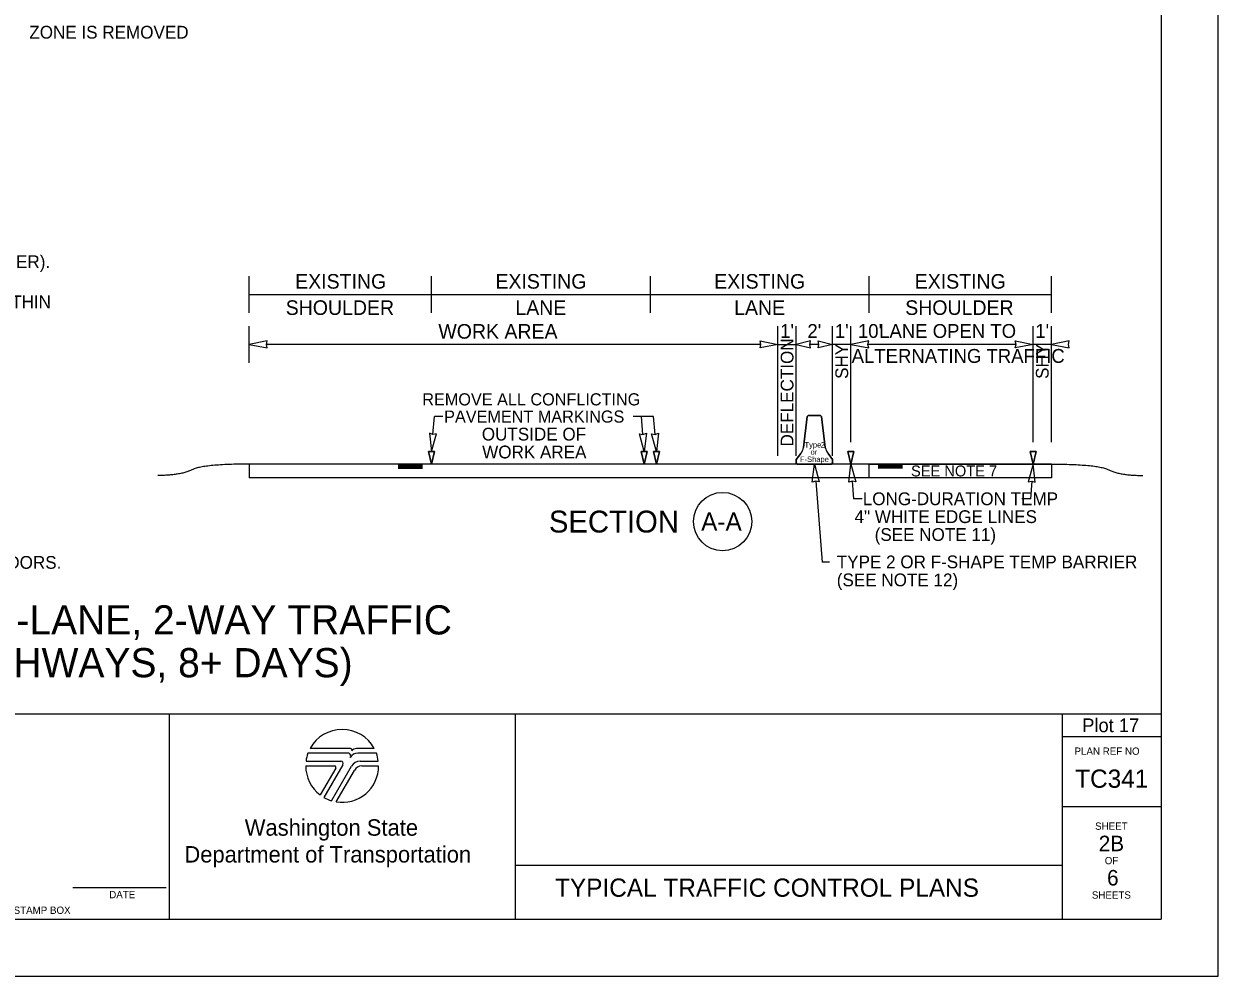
# Model space of a CAD drawing. Extents: x 99977 to 100176, y 99905 to 100011.
# Drawn here: x 100129.51 to 100136.06, y 99969.69 to 99974.91 of the extents above; entities that cross this region are included whole.
import ezdxf

# ---------------------------------------------------------------- set-up
doc = ezdxf.new("R2010")
doc.units = 0
for name, color, linetype in [('SH_DE_DetailHeading1Text', 7, 'Continuous'), ('SH_GI_GeneralNotesBodyText', 7, 'Continuous'), ('SH_GI_PlotLimits', 7, 'Continuous'), ('SH_GI_SheetBorder', 7, 'Continuous'), ('SH_GI_SheetLocationText', 7, 'Continuous'), ('SH_GI_SheetTextInCells', 7, 'Continuous'), ('SH_GI_TitleBlockText', 7, 'Continuous'), ('SH_GI_WSDOTLogo', 7, 'Continuous'), ('TR_WZ_BarrierDoubleFaceElev', 7, 'Continuous'), ('TR_WZ_WorkZoneDetails', 7, 'Continuous'), ('TR_WZ_WorkZoneTextCurrent', 7, 'Continuous')]:
    doc.layers.add(name, color=color, linetype=linetype)

msp = doc.modelspace()

# ---------------------------------------------------------------- linework, layer by layer
at = {"layer": 'SH_GI_PlotLimits'}
msp.add_lwpolyline([(100119.0625, 99969.6875), (100136.0625, 99969.6875), (100136.0625, 99980.6875), (100119.0625, 99980.6875)], close=True, dxfattribs=at)
at = {"layer": 'SH_GI_SheetBorder'}
for p, q in [((100135.75, 99980.375), (100135.75, 99970)), ((100120, 99971.1259), (100135.75, 99971.1259)), ((100130.3089, 99971.1259), (100130.3089, 99970)), ((100132.2055, 99971.1259), (100132.2055, 99970)), ((100135.2079, 99971.1259), (100135.2079, 99970)), ((100135.2079, 99971.0008), (100135.75, 99971.0008)), ((100135.2079, 99970.6176), (100135.75, 99970.6176)), ((100132.2055, 99970.2955), (100135.2079, 99970.2955)), ((100129.7797, 99970.1733), (100130.2914, 99970.1733)), ((100120, 99970), (100135.75, 99970))]:
    msp.add_line(p, q, dxfattribs=at)
at = {"layer": 'SH_GI_WSDOTLogo'}
for p, q in [((100131.2894, 99970.9094), (100131.0697, 99970.9094)), ((100131.303, 99970.9354), (100131.0815, 99970.9354)), ((100131.433, 99970.9354), (100131.3351, 99970.9354)), ((100131.343, 99970.9094), (100131.3429, 99970.9094)), ((100131.4448, 99970.9094), (100131.343, 99970.9094)), ((100131.0572, 99970.84), (100131.2148, 99970.84)), ((100131.059, 99970.8661), (100131.2496, 99970.8661)), ((100131.222, 99970.8277), (100131.1364, 99970.6807)), ((100131.261, 99970.8464), (100131.1567, 99970.6672)), ((100131.1989, 99970.6487), (100131.3089, 99970.839)), ((100131.3558, 99970.8661), (100131.4555, 99970.8661)), ((100131.3655, 99970.8394), (100131.4572, 99970.8394)), ((100131.2244, 99970.6428), (100131.3242, 99970.8156))]:
    msp.add_line(p, q, dxfattribs=at)
for centre, radius, start, end in [((100131.2572, 99970.84), 0.2, 28.47865, 151.53204), ((100131.2572, 99970.84), 0.2, 159.69598, 172.50569), ((100131.2894, 99970.8946), 0.0148, 327.8418, 89.99855), ((100131.3429, 99970.861), 0.0484, 89.99529, 147.82376), ((100131.303, 99970.9263), 0.00903, 329.87418, 90.00328), ((100131.3352, 99970.9066), 0.0287, 90.00721, 148.16763), ((100131.2572, 99970.84), 0.2, 7.49431, 20.29406), ((100131.2572, 99970.84), 0.2, 179.99864, 232.84327), ((100131.2149, 99970.8318), 0.0082, 329.74356, 90), ((100131.2572, 99970.84), 0.2, 260.54554, 359.80857), ((100131.2497, 99970.853), 0.0131, 329.76834, 90), ((100131.3558, 99970.8119), 0.0542, 90, 149.99738), ((100131.3654, 99970.7918), 0.0476, 90, 150.05432), ((100131.2572, 99970.84), 0.2, 239.79292, 253.0448)]:
    msp.add_arc(centre, radius, start, end, dxfattribs=at)
at = {"layer": 'TR_WZ_BarrierDoubleFaceElev'}
for p, q in [((100133.7885, 99972.586), (100133.8083, 99972.7548)), ((100133.8083, 99972.7548), (100133.7885, 99972.586)), ((100133.8083, 99972.7548), (100133.8145, 99972.761)), ((100133.8145, 99972.761), (100133.8083, 99972.7548)), ((100133.8145, 99972.761), (100133.8812, 99972.761)), ((100133.8812, 99972.761), (100133.8145, 99972.761)), ((100133.8812, 99972.761), (100133.8875, 99972.7548)), ((100133.8875, 99972.7548), (100133.8812, 99972.761)), ((100133.8875, 99972.7548), (100133.9073, 99972.586)), ((100133.9073, 99972.586), (100133.8875, 99972.7548)), ((100133.7479, 99972.5194), (100133.7729, 99972.5527)), ((100133.7729, 99972.5527), (100133.7479, 99972.5194)), ((100133.9229, 99972.5527), (100133.9479, 99972.5194)), ((100133.9479, 99972.5194), (100133.9229, 99972.5527)), ((100133.7479, 99972.5006), (100133.7479, 99972.5194)), ((100133.7479, 99972.5194), (100133.7479, 99972.5006)), ((100133.7541, 99972.4944), (100133.7479, 99972.5006)), ((100133.7479, 99972.5006), (100133.7541, 99972.4944)), ((100133.9416, 99972.4944), (100133.7541, 99972.4944)), ((100133.7541, 99972.4944), (100133.9416, 99972.4944)), ((100133.9479, 99972.5006), (100133.9416, 99972.4944)), ((100133.9416, 99972.4944), (100133.9479, 99972.5006)), ((100133.9479, 99972.5194), (100133.9479, 99972.5006)), ((100133.9479, 99972.5006), (100133.9479, 99972.5194))]:
    msp.add_line(p, q, dxfattribs=at)
for centre, start, end in [((100133.7071, 99972.6039), 322.1243, 347.64603), ((100133.7071, 99972.6039), 322.1243, 347.64603), ((100133.9887, 99972.6039), 192.35397, 217.8757), ((100133.9887, 99972.6039), 192.35397, 217.8757)]:
    msp.add_arc(centre, 0.0833, start, end, dxfattribs=at)
at = {"layer": 'TR_WZ_WorkZoneDetails'}
for p, q in [((100130.7479, 99973.3244), (100130.7479, 99973.5244)), ((100131.7479, 99973.3244), (100131.7479, 99973.5244)), ((100132.9479, 99973.3244), (100132.9479, 99973.5244)), ((100134.1479, 99973.3244), (100134.1479, 99973.5244)), ((100135.1479, 99973.3244), (100135.1479, 99973.5244)), ((100130.7479, 99973.4244), (100131.7479, 99973.4244)), ((100131.7479, 99973.4244), (100132.9479, 99973.4244)), ((100132.9479, 99973.4244), (100134.1479, 99973.4244)), ((100134.1479, 99973.4244), (100135.1479, 99973.4244)), ((100130.7479, 99973.0504), (100130.7479, 99973.2504)), ((100133.6479, 99972.5394), (100133.6479, 99973.2504)), ((100133.7479, 99972.5394), (100133.7479, 99973.2504)), ((100133.9479, 99972.5394), (100133.9479, 99973.2504)), ((100134.0479, 99972.6142), (100134.0479, 99973.2504)), ((100135.0479, 99972.6142), (100135.0479, 99973.2504)), ((100135.1479, 99972.6142), (100135.1479, 99973.2504)), ((100133.5542, 99973.1504), (100130.8416, 99973.1504)), ((100133.6479, 99973.1504), (100133.7479, 99973.1504)), ((100133.8729, 99973.1504), (100133.8229, 99973.1504)), ((100134.0479, 99973.1504), (100133.9479, 99973.1504)), ((100134.9542, 99973.1504), (100134.1416, 99973.1504)), ((100135.1479, 99973.1504), (100135.0479, 99973.1504)), ((100131.7553, 99972.6576), (100131.763, 99972.7552)), ((100131.8092, 99972.7552), (100131.763, 99972.7552)), ((100132.966, 99972.7552), (100132.8531, 99972.7552)), ((100132.9071, 99972.6576), (100132.8993, 99972.7552)), ((100132.9737, 99972.6576), (100132.966, 99972.7552)), ((100130.7479, 99972.4944), (100130.7479, 99972.4194)), ((100135.1479, 99972.4944), (100130.7479, 99972.4944)), ((100131.5649, 99972.4891), (100131.6979, 99972.4891)), ((100131.5649, 99972.4835), (100131.6979, 99972.4835)), ((100131.5649, 99972.4779), (100131.6979, 99972.4779)), ((100131.5649, 99972.4726), (100131.6979, 99972.4726)), ((100134.3309, 99972.4887), (100134.1979, 99972.4887)), ((100134.3309, 99972.4831), (100134.1979, 99972.4831)), ((100134.3309, 99972.4774), (100134.1979, 99972.4774)), ((100134.3309, 99972.4722), (100134.1979, 99972.4722)), ((100135.1479, 99972.4944), (100135.1479, 99972.4194)), ((100135.1479, 99972.4194), (100130.7479, 99972.4194)), ((100133.8553, 99972.4009), (100133.8906, 99971.9574)), ((100134.0553, 99972.4009), (100134.0631, 99972.3034)), ((100135.0404, 99972.4009), (100135.0327, 99972.3034)), ((100134.1092, 99972.3034), (100134.0631, 99972.3034)), ((100135.0327, 99972.3034), (100134.9865, 99972.3034)), ((100133.9306, 99971.9574), (100133.8906, 99971.9574))]:
    msp.add_line(p, q, dxfattribs=at)
for points in [[(100130.7479, 99973.1504), (100130.8461, 99973.1312), (100130.8416, 99973.1504), (100130.8461, 99973.1697)], [(100133.6479, 99973.1504), (100133.5496, 99973.1312), (100133.5542, 99973.1504), (100133.5496, 99973.1697)], [(100133.7479, 99973.1504), (100133.8265, 99973.1312), (100133.8229, 99973.1504), (100133.8265, 99973.1697)], [(100133.9479, 99973.1504), (100133.8693, 99973.1312), (100133.8729, 99973.1504), (100133.8693, 99973.1697)], [(100134.0479, 99973.1504), (100134.1462, 99973.1312), (100134.1416, 99973.1504), (100134.1462, 99973.1697)], [(100135.0479, 99973.1504), (100134.9496, 99973.1312), (100134.9542, 99973.1504), (100134.9496, 99973.1697)], [(100135.1479, 99973.1504), (100135.2462, 99973.1312), (100135.2416, 99973.1504), (100135.2462, 99973.1697)], [(100131.7478, 99972.5642), (100131.7748, 99972.6606), (100131.7552, 99972.6576), (100131.7363, 99972.6637)], [(100132.9145, 99972.5642), (100132.8875, 99972.6606), (100132.9071, 99972.6576), (100132.926, 99972.6637)], [(100132.9812, 99972.5642), (100132.9542, 99972.6606), (100132.9738, 99972.6576), (100132.9926, 99972.6637)], [(100131.7479, 99972.4944), (100131.7312, 99972.5642), (100131.7645, 99972.5642)], [(100132.9145, 99972.4944), (100132.8978, 99972.5642), (100132.9312, 99972.5642)], [(100132.9812, 99972.4944), (100132.9645, 99972.5642), (100132.9978, 99972.5642)], [(100134.0479, 99972.4944), (100134.0312, 99972.5642), (100134.0645, 99972.5642)], [(100135.0479, 99972.4944), (100135.0312, 99972.5642), (100135.0645, 99972.5642)], [(100133.8479, 99972.4944), (100133.8748, 99972.3979), (100133.8553, 99972.4009), (100133.8364, 99972.3949)], [(100134.0479, 99972.4944), (100134.0748, 99972.3979), (100134.0553, 99972.4009), (100134.0364, 99972.3949)], [(100134.1479, 99972.4944), (100135.1479, 99972.4944), (100135.1479, 99972.4194), (100134.1479, 99972.4194)], [(100134.1479, 99972.4944), (100135.1479, 99972.4944), (100135.1479, 99972.4194), (100134.1479, 99972.4194)], [(100135.0479, 99972.4944), (100135.0209, 99972.3979), (100135.0405, 99972.4009), (100135.0593, 99972.3949)]]:
    msp.add_lwpolyline(points, close=True, dxfattribs=at)
for points in [[(100131.7645, 99972.5642), (100131.7312, 99972.5642), (100131.7479, 99972.4944), (100131.7645, 99972.5642)], [(100132.9312, 99972.5642), (100132.8978, 99972.5642), (100132.9145, 99972.4944), (100132.9312, 99972.5642)], [(100132.9978, 99972.5642), (100132.9645, 99972.5642), (100132.9812, 99972.4944), (100132.9978, 99972.5642)], [(100134.0645, 99972.5642), (100134.0312, 99972.5642), (100134.0479, 99972.4944), (100134.0645, 99972.5642)], [(100135.0645, 99972.5642), (100135.0312, 99972.5642), (100135.0479, 99972.4944), (100135.0645, 99972.5642)]]:
    msp.add_lwpolyline(points, dxfattribs=at)
msp.add_circle((100133.3444, 99972.1794), 0.16, dxfattribs=at)
for points in [[(100130.7479, 99972.4944), (100130.4967, 99972.4944), (100130.3712, 99972.4322), (100130.2457, 99972.4322)], [(100135.1479, 99972.4944), (100135.399, 99972.4945), (100135.5245, 99972.4324), (100135.65, 99972.4325)]]:
    msp.add_open_spline(points, degree=2, dxfattribs=at)

# ---------------------------------------------------------------- texts
at = {"layer": 'SH_DE_DetailHeading1Text'}
for s, p in [('SIMPLE TEMPORARY SIGNAL-CONTROLLED ALTERNATING 1-LANE, 2-WAY TRAFFIC', (100123.1573, 99971.5606)), ('25 WZSL + TEMP BARRIER + RUMBLE STRIPS (50 MPH HIGHWAYS, 8+ DAYS)', (100123.4023, 99971.3259))]:
    msp.add_text(s, height=0.16, rotation=360, dxfattribs=at).set_placement(p)
at = {"layer": 'SH_GI_GeneralNotesBodyText'}
for s, p in [('16. SECURE TEMPORARY RUMBLE STRIPS TO PAVEMENT VIA ADHESIVE (DO NOT USE PRIMER).  ', (100125.25, 99973.5691)), ('FOR BICYCLES MEASURED FROM EDGE OF PAVED SHOULDER.  AVOID PLACING THEM WITHIN ', (100125.3222, 99973.3493)), ('ROADWAY WIDTH RESTRICTIONS. 30 DAY NOTICE REQUIRED ON MAJOR FREIGHT CORRIDORS.', (100125.3222, 99971.9206))]:
    msp.add_text(s, height=0.07, rotation=360, dxfattribs=at).set_placement(p)
at = {"layer": 'SH_GI_SheetBorder'}
msp.add_text('PLAN REF NO', height=0.040032, dxfattribs=at).set_placement((100135.2747, 99970.9008))
at = {"layer": 'SH_GI_SheetLocationText'}
msp.add_text('Plot 17', height=0.075, dxfattribs=at).set_placement((100135.3171, 99971.025))
at = {"layer": 'SH_GI_SheetTextInCells'}
for s, height, p in [('Washington State', 0.090072, (100130.7229, 99970.4571)), ('SHEET', 0.04003, (100135.3877, 99970.4896)), ('Department of Transportation', 0.090072, (100130.3916, 99970.3101)), ('OF', 0.04003, (100135.4406, 99970.3008)), ('DATE', 0.04003, (100129.9794, 99970.1141)), ('SHEETS', 0.04003, (100135.3698, 99970.112)), ('P.E. STAMP BOX', 0.040032, (100129.339, 99970.0286))]:
    msp.add_text(s, height=height, dxfattribs=at).set_placement(p)
at = {"layer": 'SH_GI_TitleBlockText'}
for s, height, p in [('TC341', 0.1, (100135.2784, 99970.72)), ('2B', 0.085, (100135.4076, 99970.3723)), ('6', 0.085, (100135.4534, 99970.1843)), ('TYPICAL TRAFFIC CONTROL PLANS', 0.1, (100132.4251, 99970.1224))]:
    msp.add_text(s, height=height, dxfattribs=at).set_placement(p)
at = {"layer": 'TR_WZ_BarrierDoubleFaceElev'}
for s, p in [('Type', (100133.7937, 99972.5853)), ('2', (100133.8828, 99972.5853)), ('F-Shape', (100133.7684, 99972.506)), ('or', (100133.8264, 99972.5456))]:
    msp.add_text(s, height=0.03, dxfattribs=at).set_placement(p)
at = {"layer": 'TR_WZ_WorkZoneDetails'}
for s, height, rotation, p in [('EXISTING', 0.08, 360, (100130.9996, 99973.4564)), ('EXISTING', 0.08, 360, (100132.0981, 99973.4564)), ('EXISTING', 0.08, 360, (100133.2981, 99973.4564)), ('EXISTING', 0.08, 360, (100134.3981, 99973.4564)), ('SHOULDER', 0.08, 360, (100130.9476, 99973.3124)), ('LANE', 0.08, 360, (100132.2075, 99973.3124)), ('LANE', 0.08, 360, (100133.4075, 99973.3124)), ('SHOULDER', 0.08, 360, (100134.3461, 99973.3124)), ('DEFLECTION', 0.07, 90, (100133.7329, 99972.591)), ('SHY', 0.07, 90, (100134.0329, 99972.9617)), ('SHY', 0.07, 90, (100135.1329, 99972.9617)), ('SECTION', 0.12, 360, (100132.3913, 99972.1194)), ('A-A', 0.1, 360, (100133.2265, 99972.1294))]:
    msp.add_text(s, height=height, rotation=rotation, dxfattribs=at).set_placement(p)
for s, height, p in [('WORK AREA', 0.08, (100131.785, 99973.1824)), ("1'", 0.076, (100133.6599, 99973.1864)), ("2'", 0.076, (100133.8095, 99973.1864)), ("1'", 0.076, (100133.9599, 99973.1864)), ("10'", 0.076, (100134.0867, 99973.1864)), (' LANE OPEN TO', 0.076, (100134.1748, 99973.1864)), ("1'", 0.076, (100135.0595, 99973.1864)), ('ALTERNATING TRAFFIC', 0.076, (100134.0522, 99973.0496))]:
    msp.add_text(s, height=height, dxfattribs=at).set_placement(p)
at = {"layer": 'TR_WZ_WorkZoneTextCurrent'}
msp.add_text('ZONE IS REMOVED', height=0.07, rotation=360, dxfattribs=at).set_placement((100129.541, 99974.8274))
for s, height, p in [('REMOVE ALL CONFLICTING', 0.0665, (100131.6969, 99972.8164)), ('PAVEMENT MARKINGS', 0.0665, (100131.8168, 99972.7219)), ('OUTSIDE OF', 0.07, (100132.0233, 99972.6239)), ('WORK AREA', 0.07, (100132.0253, 99972.5259)), ('SEE NOTE 7', 0.06, (100134.3778, 99972.4269)), ('LONG-DURATION TEMP', 0.07, (100134.1132, 99972.2694)), ('4" WHITE EDGE LINES', 0.07, (100134.068, 99972.1714)), ('(SEE NOTE 11)', 0.07, (100134.1784, 99972.0734)), ('TYPE 2 OR F-SHAPE TEMP BARRIER', 0.07, (100133.9706, 99971.9234)), ('(SEE NOTE 12)', 0.07, (100133.9706, 99971.8246))]:
    msp.add_text(s, height=height, dxfattribs=at).set_placement(p)

doc.saveas('drawing.dxf')
